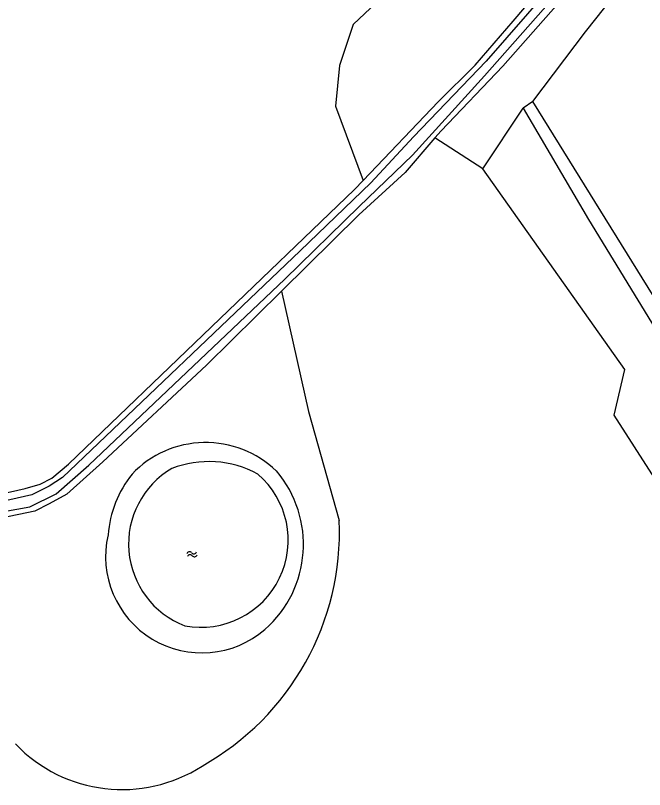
# Model space of a CAD drawing. Extents: x 126000 to 131009, y 393000 to 395500.
# Drawn here: x 129853.3 to 129949, y 395000.7 to 395118.6 of the extents above; entities that cross this region are included whole.
import ezdxf

# ---------------------------------------------------------------- set-up
doc = ezdxf.new("R2010")
doc.units = 0
for name, color, linetype in [('gg-kntw-bovenkant insteek waterloop', 7, 'Continuous'), ('gg-kntw-waterlijn', 7, 'Continuous'), ('gt-grn-groengrens', 7, 'Continuous'), ('gt-symb-watersymbool', 7, 'Continuous')]:
    doc.layers.add(name, color=color, linetype=linetype)

# ---------------------------------------------------------------- blocks, each defined once
blk = doc.blocks.new('gt0-WA')
at = {"layer": 'gt-symb-watersymbool'}
for centre, start, end in [((-0.32, 0.02), 28.0725, 151.9275), ((0.43, 0.42), 208.0725, 331.9275), ((-0.32, -0.43), 28.0725, 151.9275), ((0.43, -0.03), 208.0725, 331.9275)]:
    blk.add_arc(centre, 0.425, start, end, dxfattribs=at)

msp = doc.modelspace()

# ---------------------------------------------------------------- linework, layer by layer
at = {"layer": 'gg-kntw-bovenkant insteek waterloop'}
msp.add_line((129932.07, 395105.48), (129930.57, 395104.47), dxfattribs=at)
for points in [[(129906.25, 395093.46), (129917.63, 395105.45), (129923.26, 395111.04), (129929.07, 395117.72), (129934.68, 395124.4), (129955.16, 395147.55), (129958.44, 395151.19), (129962.79, 395157.28), (129966.63, 395163.38), (129987.99, 395199.95), (130000, 395220.08)], [(130000, 395214.9), (129994.96, 395206.48), (129978.07, 395177.22), (129968.62, 395160.24), (129965.21, 395154.75), (129962.34, 395150.9), (129959.48, 395147.25), (129956.73, 395144.01), (129927.5, 395110.88), (129918.1, 395101.05), (129917.15, 395099.95)], [(129976.45, 395032.85), (129966.22, 395050.33), (129932.07, 395105.48)], [(129930.57, 395104.47), (129940.51, 395087.54), (129951.8, 395069.09), (129973.07, 395033.29), (129973.83, 395032.03)], [(129917.15, 395099.95), (129912.61, 395094.68), (129905.56, 395088.24), (129893.78, 395076.6)], [(129795.76, 395031.76), (129811.09, 395035.97), (129830.67, 395041.11), (129844.55, 395044.52), (129850.96, 395045.72), (129854.79, 395046.57), (129857.07, 395047.24), (129858.84, 395048.13), (129861.36, 395050.24), (129904.93, 395092.07), (129906.25, 395093.46)], [(129893.78, 395076.6), (129882.4, 395065.34), (129866.62, 395050.64), (129861.15, 395045.71), (129858.44, 395044.22), (129856.25, 395043.13), (129839.6, 395039.68), (129823.82, 395035.32)]]:
    msp.add_lwpolyline(points, dxfattribs=at)
for centre, radius, start, end in [((129882.27, 395038.08), 15.48, 46.0391, 136.4233), ((129884.03, 395038.28), 16.67, 141.0761, 175.7937), ((129879.91, 395038.05), 17.23, 311.2957, 40.4365), ((129881.68, 395036.19), 14.66, 166.9407, 310.9013)]:
    msp.add_arc(centre, radius, start, end, dxfattribs=at)
at = {"layer": 'gg-kntw-waterlijn'}
msp.add_lwpolyline([(129958.33, 395149.72), (129946.98, 395136.9), (129924.97, 395111.63), (129913.89, 395100.14), (129907.41, 395093.09), (129896.62, 395082.73), (129860.46, 395048.21), (129858.43, 395046.92), (129855.81, 395045.61), (129849.71, 395044.24), (129839.92, 395042.29), (129769.52, 395023.43), (129770.01, 395022.08), (129839.91, 395040.95), (129855.48, 395043.75), (129859.51, 395045.76), (129864.48, 395050.09), (129894.32, 395078.45), (129905.6, 395089.53), (129913.74, 395097.32), (129924.7, 395109.42), (129953.07, 395141.52)], dxfattribs=at)
for centre, radius, start, end in [((129882.73, 395035.14), 15.52, 61.2752, 111.3098), ((129883.87, 395038.11), 13.35, 120.5396, 248.9121), ((129881.55, 395038.69), 13.27, 259.2446, 49.3403)]:
    msp.add_arc(centre, radius, start, end, dxfattribs=at)
at = {"layer": 'gt-grn-groengrens'}
for q in [(129930.57, 395104.47), (129917.15, 395099.95)]:
    msp.add_line((129924.44, 395095.23), q, dxfattribs=at)
for points in [[(129932.07, 395105.48), (129940.05, 395116.09), (129957.29, 395137.86), (129977.38, 395166.09), (129990.67, 395190.23), (130007.92, 395217.09), (130015.19, 395209.55), (130026.16, 395192.43), (130031.11, 395192.6), (130042.82, 395203.49), (130044.31, 395212.89), (130047.93, 395215.86), (130052.45, 395214.61), (130078.29, 395224.77), (130089.55, 395232.37)], [(129910.86, 395123.08), (129904.68, 395117.24), (129902.6, 395111), (129902.01, 395104.77), (129906.25, 395093.46)], [(129973.83, 395032.03), (129969.97, 395032.03), (129957.76, 395036.98), (129950.64, 395048.06), (129944.41, 395057.75), (129946.05, 395064.7), (129924.44, 395095.23)], [(129893.78, 395076.6), (129897.89, 395058.29), (129902.59, 395041.69)]]:
    msp.add_lwpolyline(points, dxfattribs=at)
for centre, radius, start, end in [((129861.76, 395039.96), 40.86, 299.2136, 2.4308), ((129869.55, 395023.16), 22.45, 223.664, 302.7958)]:
    msp.add_arc(centre, radius, start, end, dxfattribs=at)

# ---------------------------------------------------------------- block references
at = {"layer": 'gt-symb-watersymbool', "rotation": 10.658361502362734}
msp.add_blockref('gt0-WA', (129880.11, 395036.54), dxfattribs=at)

doc.saveas('drawing.dxf')
